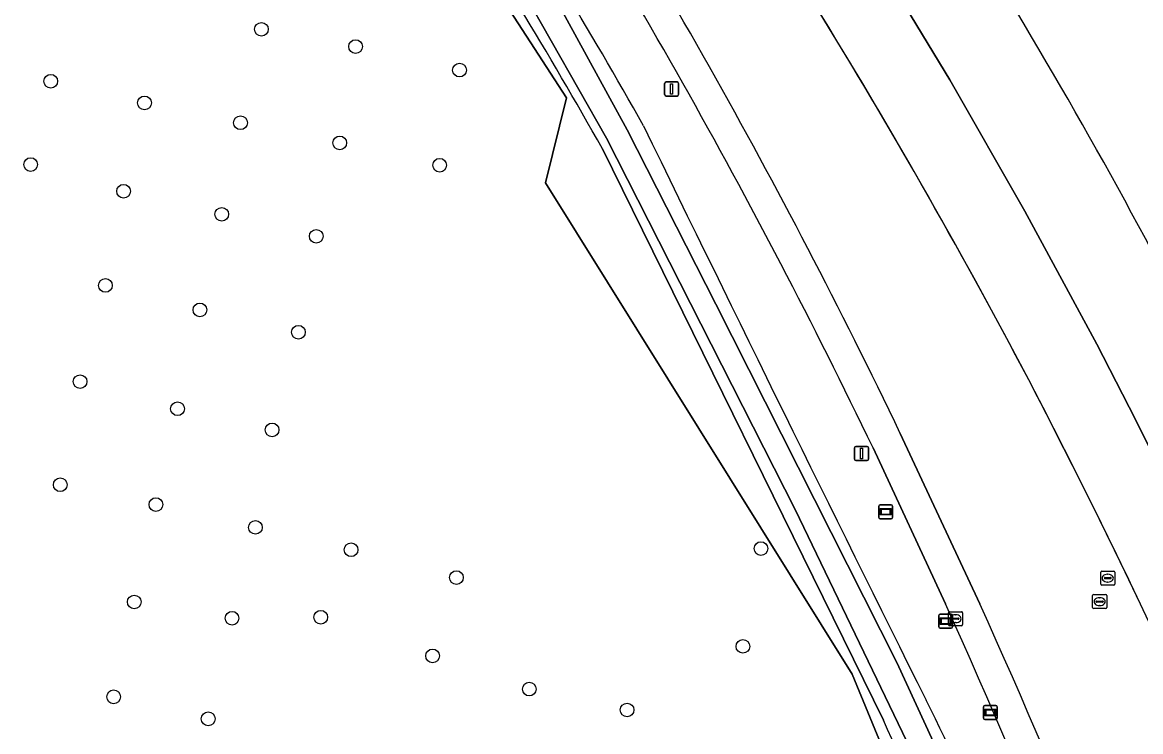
# Model space of a CAD drawing. Extents: x 155018 to 156648, y 383979 to 385733.
# Drawn here: x 156122.6 to 156202.3, y 384740.9 to 384791.5 of the extents above; entities that cross this region are included whole.
import ezdxf

# ---------------------------------------------------------------- set-up
doc = ezdxf.new("R2010")
doc.units = 0
for name, color, linetype in [('IMGEO_Boom', 7, 'Continuous'), ('IMGEO_Brandkraan', 7, 'Continuous'), ('IMGEO_Erf', 7, 'Continuous'), ('IMGEO_Groenvoorziening', 7, 'Continuous'), ('IMGEO_Lichtmast', 7, 'Continuous'), ('IMGEO_Lijnafwatering', 7, 'Continuous'), ('IMGEO_Oever', 7, 'Continuous'), ('IMGEO_Parkeervlak_gesloten', 7, 'Continuous'), ('IMGEO_Rijbaan_lokaal_gesloten', 7, 'Continuous'), ('IMGEO_Rijbaan_regionaal_gesloten', 7, 'Continuous'), ('IMGEO_Rioolput', 7, 'Continuous'), ('IMGEO_Verklikker', 7, 'Continuous'), ('IMGEO_Voetpad_open', 7, 'Continuous'), ('IMGEO_Waterloop', 7, 'Continuous'), ('IMGEO_Wegwijzer', 7, 'Continuous')]:
    doc.layers.add(name, color=color, linetype=linetype)

msp = doc.modelspace()

# ---------------------------------------------------------------- linework, layer by layer
at = {"layer": 'IMGEO_Boom'}
for centre in [(156139.66, 384790.981), (156146.373, 384789.746), (156153.781, 384788.074), (156124.64, 384787.277), (156131.327, 384785.734), (156138.168, 384784.319), (156145.241, 384782.879), (156123.212, 384781.336), (156152.366, 384781.284), (156129.835, 384779.433), (156136.831, 384777.786), (156143.57, 384776.217), (156128.536, 384772.72), (156135.275, 384770.971), (156142.296, 384769.376), (156126.736, 384765.852), (156133.68, 384763.923), (156140.419, 384762.406), (156125.321, 384758.496), (156132.137, 384757.082), (156139.236, 384755.461), (156146.052, 384753.867), (156175.27, 384753.944), (156153.562, 384751.873), (156130.594, 384750.137), (156137.564, 384748.98), (156143.891, 384749.044), (156173.984, 384746.974), (156151.864, 384746.292), (156158.757, 384743.926), (156129.128, 384743.373), (156165.728, 384742.434), (156135.866, 384741.804)]:
    msp.add_circle(centre, 0.489, dxfattribs=at)
at = {"layer": 'IMGEO_Brandkraan'}
for p, q in [((156188.637, 384748.52), (156188.637, 384749.372)), ((156188.712, 384749.446), (156189.564, 384749.446)), ((156189.125, 384749.226), (156189.15, 384749.226)), ((156189.638, 384749.372), (156189.638, 384748.52)), ((156189.564, 384748.446), (156188.712, 384748.446)), ((156188.896, 384748.94), (156188.896, 384748.952)), ((156189.334, 384748.903), (156188.936, 384748.903)), ((156188.939, 384748.989), (156189.337, 384748.989)), ((156189.148, 384748.666), (156189.123, 384748.666)), ((156189.38, 384748.952), (156189.38, 384748.94))]:
    msp.add_line(p, q, dxfattribs=at)
for points in [[(156188.637, 384748.52), (156188.637, 384749.372)], [(156188.712, 384749.446), (156189.564, 384749.446)], [(156189.638, 384749.372), (156189.638, 384748.52)], [(156189.564, 384748.446), (156188.712, 384748.446)]]:
    msp.add_lwpolyline(points, dxfattribs=at)
for centre, radius, start, end in [((156188.714, 384749.37), 0.0765, 91.55205, 178.44795), ((156188.714, 384749.37), 0.0765, 91.55205, 178.44795), ((156189.562, 384749.37), 0.0765, 1.55205, 88.44795), ((156189.562, 384749.37), 0.0765, 1.55205, 88.44795), ((156188.714, 384748.522), 0.0765, 181.55205, 268.44795), ((156188.714, 384748.522), 0.0765, 181.55205, 268.44795), ((156188.936, 384748.949), 0.0403, 85.87752, 175.75265), ((156188.933, 384748.939), 0.0366, 178.93798, 274.71019), ((156189.337, 384748.946), 0.043, 264.86636, 352.45326), ((156189.341, 384748.951), 0.0386, 1.73085, 96.63898), ((156189.562, 384748.522), 0.0765, 271.55205, 358.44795), ((156189.562, 384748.522), 0.0765, 271.55205, 358.44795)]:
    msp.add_arc(centre, radius, start, end, dxfattribs=at)
for centre, major_axis, ratio, start_param, end_param in [((156189.124, 384748.946), (-0.387, 0.002), 0.722429, 4.712389, 7.853982), ((156189.149, 384748.946), (-0.39, 0.002), 0.717154, 1.570796, 4.712389)]:
    msp.add_ellipse(centre, major_axis=major_axis, ratio=ratio, start_param=start_param, end_param=end_param, dxfattribs=at)
at = {"layer": 'IMGEO_Erf'}
msp.add_arc((155843.719, 384583.024), 407.568, 27.54466, 32.18992, dxfattribs=at)
at = {"layer": 'IMGEO_Groenvoorziening'}
for points in [[(156063.784, 384665.047), (156070.694, 384667.747), (156080.587, 384681.206), (156086.197, 384689.897), (156102.819, 384701.872), (156112.137, 384703.172), (156128.027, 384711.937), (156144.099, 384710.771), (156154.765, 384714.834), (156193.62, 384706.064), (156194.882, 384713.157), (156181.763, 384744.983), (156159.902, 384780.041), (156161.399, 384786.097), (156144.509, 384812.164), (156139.541, 384820.551), (156128.811, 384836.516), (156123.571, 384846.858), (156116.935, 384848.113), (156109.681, 384825.736), (156104.34, 384822.039), (156092.608, 384805.486), (156090.76, 384800.161)], [(156116.935, 384848.113), (156123.571, 384846.858), (156128.811, 384836.516), (156139.541, 384820.551), (156144.509, 384812.164), (156161.399, 384786.097), (156159.902, 384780.041), (156181.763, 384744.983), (156194.882, 384713.157), (156193.62, 384706.064), (156154.765, 384714.834), (156144.099, 384710.771), (156128.027, 384711.937), (156112.137, 384703.172), (156102.819, 384701.872), (156086.197, 384689.897), (156080.587, 384681.206), (156070.694, 384667.747), (156063.784, 384665.047)], [(156183.995, 384741.702), (156163.966, 384782.455)], [(156188.427, 384750), (156183.257, 384761.122)]]:
    msp.add_lwpolyline(points, dxfattribs=at)
for centre, radius, start, end in [((155782.708, 384568.883), 444.292, 25.63811, 33.2086), ((155856.399, 384609.663), 356.142, 29.32727, 33.12777), ((155857.056, 384610.065), 352.011, 29.32282, 33.13213), ((160802.634, 387037.496), 5154.402, 205.92403, 206.431476), ((155676.844, 384518.986), 561.324, 19.57037, 24.30242), ((156067.847, 384682.627), 133.667, 21.84285, 26.91436), ((156049.999, 384679.772), 147.615, 20.27722, 24.80531)]:
    msp.add_arc(centre, radius, start, end, dxfattribs=at)
at = {"layer": 'IMGEO_Lichtmast'}
for p, q in [((156168.403, 384786.325), (156168.403, 384787.125)), ((156168.403, 384787.125), (156168.403, 384786.325)), ((156168.503, 384787.225), (156169.293, 384787.225)), ((156169.293, 384787.225), (156168.503, 384787.225)), ((156169.393, 384787.125), (156169.393, 384786.325)), ((156169.393, 384786.325), (156169.393, 384787.125)), ((156169.293, 384786.225), (156168.503, 384786.225)), ((156168.503, 384786.225), (156169.293, 384786.225)), ((156181.939, 384760.334), (156181.939, 384761.134)), ((156181.939, 384761.134), (156181.939, 384760.334)), ((156182.039, 384761.234), (156182.829, 384761.234)), ((156182.829, 384761.234), (156182.039, 384761.234)), ((156182.929, 384761.134), (156182.929, 384760.334)), ((156182.929, 384760.334), (156182.929, 384761.134)), ((156182.829, 384760.234), (156182.039, 384760.234)), ((156182.039, 384760.234), (156182.829, 384760.234))]:
    msp.add_line(p, q, dxfattribs=at)
for points in [[(156168.823, 384787.1), (156168.973, 384787.1), (156168.973, 384786.35), (156168.823, 384786.35), (156168.823, 384787.1)], [(156182.359, 384761.109), (156182.509, 384761.109), (156182.509, 384760.359), (156182.359, 384760.359), (156182.359, 384761.109)]]:
    msp.add_lwpolyline(points, dxfattribs=at)
for centre, start, end in [((156168.503, 384787.125), 90, 180), ((156168.503, 384787.125), 90, 180), ((156169.293, 384787.125), 0, 90), ((156169.293, 384787.125), 360, 90), ((156168.503, 384786.325), 180, 270), ((156168.503, 384786.325), 180, 270), ((156169.293, 384786.325), 270, 0), ((156169.293, 384786.325), 270, 0), ((156182.039, 384761.134), 90, 180), ((156182.039, 384761.134), 90, 180), ((156182.829, 384761.134), 0, 90), ((156182.829, 384761.134), 360, 90), ((156182.039, 384760.334), 180, 270), ((156182.039, 384760.334), 180, 270), ((156182.829, 384760.334), 270, 0), ((156182.829, 384760.334), 270, 0)]:
    msp.add_arc(centre, 0.1, start, end, dxfattribs=at)
at = {"layer": 'IMGEO_Lijnafwatering'}
for points in [[(156189.008, 384775.852), (156185.803, 384781.503), (156182.518, 384787.108), (156179.155, 384792.666)], [(156198.106, 384758.618), (156196.868, 384761.08), (156195.618, 384763.536), (156194.355, 384765.986), (156192.6, 384769.289), (156190.817, 384772.578), (156189.008, 384775.852)], [(156206.473, 384741.016), (156205.113, 384744.014), (156203.732, 384747.002), (156202.331, 384749.98), (156200.939, 384752.867), (156199.531, 384755.747), (156198.106, 384758.618)]]:
    msp.add_lwpolyline(points, dxfattribs=at)
at = {"layer": 'IMGEO_Oever'}
for points in [[(156160.072, 384794.175), (156165.72, 384783.814), (156172.047, 384771.372), (156184.955, 384745.81), (156188.947, 384737.147), (156200.921, 384705.597), (156200.369, 384704.451), (156187.588, 384701.394), (156172.853, 384706.617), (156163.427, 384708.018), (156155.104, 384708.358), (156143.894, 384707.593), (156131.155, 384705.81), (156115.529, 384700.969)], [(156117.333, 384703.219), (156129.393, 384707.041), (156146.463, 384709.759), (156156.314, 384709.674), (156162.938, 384709.334), (156173.979, 384707.805), (156180.56, 384705.555), (156185.953, 384703.347), (156187.652, 384703.135), (156199.244, 384706.107), (156195.762, 384715.788), (156189.308, 384731.797), (156187.185, 384737.02), (156177.715, 384756.723), (156164.255, 384783.219), (156158.352, 384793.665)], [(156163.966, 384782.455), (156183.995, 384741.702)]]:
    msp.add_lwpolyline(points, dxfattribs=at)
for centre, radius, start, end in [((155856.399, 384609.663), 356.142, 29.32727, 33.12777), ((155857.056, 384610.065), 352.011, 29.32282, 33.13213), ((160802.634, 387037.496), 5154.402, 205.92403, 206.431476), ((156067.847, 384682.627), 133.667, 21.84285, 26.91436), ((156049.999, 384679.772), 147.615, 20.27722, 24.80531)]:
    msp.add_arc(centre, radius, start, end, dxfattribs=at)
at = {"layer": 'IMGEO_Parkeervlak_gesloten'}
msp.add_lwpolyline([(156255.201, 384638.385), (156249.003, 384648.212), (156243.643, 384658.521), (156241.948, 384661.961), (156240.333, 384665.439), (156238.8, 384668.954), (156237.365, 384672.463), (156236.011, 384676.004), (156234.74, 384679.575), (156226.074, 384706.301), (156223.759, 384713.208), (156218.652, 384726.412), (156213.156, 384739.459), (156207.274, 384752.336), (156204.643, 384757.76), (156201.954, 384763.155), (156199.208, 384768.521), (156194.075, 384778.007), (156188.723, 384787.371), (156183.156, 384796.609), (156150.3, 384847.136), (156144.003, 384846.776)], dxfattribs=at)
for centre, radius, start, end in [((155787.745, 384552.001), 459.479, 27.75628, 31.73393), ((155698.337, 384508.823), 558.719, 25.57069, 27.40467)]:
    msp.add_arc(centre, radius, start, end, dxfattribs=at)
at = {"layer": 'IMGEO_Rijbaan_lokaal_gesloten'}
msp.add_lwpolyline([(156183.156, 384796.609), (156188.723, 384787.371), (156194.075, 384778.007), (156199.208, 384768.521), (156201.954, 384763.155), (156204.643, 384757.76), (156207.274, 384752.336), (156213.156, 384739.459), (156218.652, 384726.412), (156223.759, 384713.208), (156226.074, 384706.301), (156234.74, 384679.575), (156236.011, 384676.004), (156237.365, 384672.463), (156238.8, 384668.954), (156240.333, 384665.439), (156241.948, 384661.961), (156243.643, 384658.521), (156249.003, 384648.212), (156255.201, 384638.385)], dxfattribs=at)
msp.add_arc((155843.719, 384583.024), 407.568, 27.54466, 32.18992, dxfattribs=at)
at = {"layer": 'IMGEO_Rijbaan_regionaal_gesloten'}
msp.add_lwpolyline([(156185.2, 384762.157), (156190.87, 384750)], dxfattribs=at)
for centre, radius, start, end in [((155788.034, 384572.173), 440.266, 25.56406, 33.23454), ((155787.745, 384552.001), 459.479, 27.75628, 31.73393), ((155698.337, 384508.823), 558.719, 25.57069, 27.40467), ((155699.214, 384528.047), 539.434, 19.45651, 24.29626)]:
    msp.add_arc(centre, radius, start, end, dxfattribs=at)
at = {"layer": 'IMGEO_Rioolput'}
for p, q in [((156199.486, 384751.413), (156199.486, 384752.265)), ((156199.561, 384752.339), (156200.413, 384752.339)), ((156200.487, 384752.265), (156200.487, 384751.413)), ((156199.745, 384751.833), (156199.745, 384751.845)), ((156200.183, 384751.796), (156199.785, 384751.796)), ((156199.788, 384751.882), (156200.186, 384751.882)), ((156199.997, 384751.559), (156199.972, 384751.559)), ((156199.974, 384752.119), (156199.999, 384752.119)), ((156200.229, 384751.845), (156200.229, 384751.833)), ((156198.984, 384750.663), (156199.836, 384750.663)), ((156200.413, 384751.339), (156199.561, 384751.339)), ((156198.909, 384749.737), (156198.909, 384750.589)), ((156199.168, 384750.157), (156199.168, 384750.169)), ((156199.606, 384750.12), (156199.208, 384750.12)), ((156199.211, 384750.206), (156199.609, 384750.206)), ((156199.42, 384749.883), (156199.395, 384749.883)), ((156199.397, 384750.443), (156199.422, 384750.443)), ((156199.652, 384750.169), (156199.652, 384750.157)), ((156199.91, 384750.589), (156199.91, 384749.737)), ((156199.836, 384749.663), (156198.984, 384749.663))]:
    msp.add_line(p, q, dxfattribs=at)
for points in [[(156199.486, 384751.413), (156199.486, 384752.265)], [(156199.561, 384752.339), (156200.413, 384752.339)], [(156200.487, 384752.265), (156200.487, 384751.413)], [(156198.984, 384750.663), (156199.836, 384750.663)], [(156200.413, 384751.339), (156199.561, 384751.339)], [(156198.909, 384749.737), (156198.909, 384750.589)], [(156199.91, 384750.589), (156199.91, 384749.737)], [(156199.836, 384749.663), (156198.984, 384749.663)]]:
    msp.add_lwpolyline(points, dxfattribs=at)
for centre, radius, start, end in [((156199.563, 384752.263), 0.0765, 91.55205, 178.44795), ((156199.563, 384752.263), 0.0765, 91.55205, 178.44795), ((156200.411, 384752.263), 0.0765, 1.55205, 88.44795), ((156200.411, 384752.263), 0.0765, 1.55205, 88.44795), ((156199.785, 384751.842), 0.0403, 85.87752, 175.75265), ((156199.782, 384751.832), 0.0366, 178.93798, 274.71019), ((156200.186, 384751.839), 0.043, 264.86636, 352.45326), ((156200.19, 384751.844), 0.0386, 1.73085, 96.63898), ((156198.986, 384750.587), 0.0765, 91.55205, 178.44795), ((156198.986, 384750.587), 0.0765, 91.55205, 178.44795), ((156199.563, 384751.415), 0.0765, 181.55205, 268.44795), ((156199.563, 384751.415), 0.0765, 181.55205, 268.44795), ((156199.834, 384750.587), 0.0765, 1.55205, 88.44795), ((156199.834, 384750.587), 0.0765, 1.55205, 88.44795), ((156200.411, 384751.415), 0.0765, 271.55205, 358.44795), ((156200.411, 384751.415), 0.0765, 271.55205, 358.44795), ((156199.208, 384750.166), 0.0403, 85.87752, 175.75265), ((156199.205, 384750.156), 0.0366, 178.93798, 274.71019), ((156199.609, 384750.163), 0.043, 264.86636, 352.45326), ((156199.613, 384750.168), 0.0386, 1.73085, 96.63898), ((156198.986, 384749.739), 0.0765, 181.55205, 268.44795), ((156198.986, 384749.739), 0.0765, 181.55205, 268.44795), ((156199.834, 384749.739), 0.0765, 271.55205, 358.44795), ((156199.834, 384749.739), 0.0765, 271.55205, 358.44795)]:
    msp.add_arc(centre, radius, start, end, dxfattribs=at)
for centre, major_axis, ratio, start_param, end_param in [((156199.973, 384751.839), (-0.387, 0.002), 0.722429, 4.712389, 7.853982), ((156199.998, 384751.839), (-0.39, 0.002), 0.717154, 1.570796, 4.712389), ((156199.396, 384750.163), (-0.387, 0.002), 0.722429, 4.712389, 7.853982), ((156199.421, 384750.163), (-0.39, 0.002), 0.717154, 1.570796, 4.712389)]:
    msp.add_ellipse(centre, major_axis=major_axis, ratio=ratio, start_param=start_param, end_param=end_param, dxfattribs=at)
at = {"layer": 'IMGEO_Verklikker'}
for p, q in [((156187.942, 384748.37), (156187.942, 384749.17)), ((156187.942, 384749.17), (156187.942, 384748.37)), ((156188.042, 384749.27), (156188.832, 384749.27)), ((156188.832, 384749.27), (156188.042, 384749.27)), ((156188.932, 384749.17), (156188.932, 384748.37)), ((156188.932, 384748.37), (156188.932, 384749.17)), ((156188.832, 384748.27), (156188.042, 384748.27)), ((156188.042, 384748.27), (156188.832, 384748.27)), ((156191.222, 384742.751), (156192.012, 384742.751)), ((156192.012, 384742.751), (156191.222, 384742.751)), ((156191.122, 384741.851), (156191.122, 384742.651)), ((156191.122, 384742.651), (156191.122, 384741.851)), ((156192.112, 384742.651), (156192.112, 384741.851)), ((156192.112, 384741.851), (156192.112, 384742.651)), ((156192.012, 384741.751), (156191.222, 384741.751)), ((156191.222, 384741.751), (156192.012, 384741.751))]:
    msp.add_line(p, q, dxfattribs=at)
for points in [[(156188.043, 384749.002), (156188.831, 384749.002), (156188.831, 384748.538), (156188.043, 384748.538), (156188.043, 384749.002)], [(156188.108, 384748.937), (156188.108, 384748.603), (156188.766, 384748.603), (156188.766, 384748.937), (156188.108, 384748.937)], [(156191.223, 384742.483), (156192.011, 384742.483), (156192.011, 384742.019), (156191.223, 384742.019), (156191.223, 384742.483)], [(156191.288, 384742.418), (156191.288, 384742.084), (156191.946, 384742.084), (156191.946, 384742.418), (156191.288, 384742.418)]]:
    msp.add_lwpolyline(points, dxfattribs=at)
for centre, start, end in [((156188.042, 384749.17), 90, 180), ((156188.042, 384749.17), 90, 180), ((156188.832, 384749.17), 0, 90), ((156188.832, 384749.17), 360, 90), ((156188.042, 384748.37), 180, 270), ((156188.042, 384748.37), 180, 270), ((156188.832, 384748.37), 270, 0), ((156188.832, 384748.37), 270, 0), ((156191.222, 384742.651), 90, 180), ((156191.222, 384742.651), 90, 180), ((156192.012, 384742.651), 0, 90), ((156192.012, 384742.651), 360, 90), ((156191.222, 384741.851), 180, 270), ((156191.222, 384741.851), 180, 270), ((156192.012, 384741.851), 270, 0), ((156192.012, 384741.851), 270, 0)]:
    msp.add_arc(centre, 0.1, start, end, dxfattribs=at)
at = {"layer": 'IMGEO_Voetpad_open'}
for points in [[(156190.87, 384750), (156185.2, 384762.157)], [(156183.257, 384761.122), (156188.427, 384750)]]:
    msp.add_lwpolyline(points, dxfattribs=at)
for centre, radius, start, end in [((155788.034, 384572.173), 440.266, 25.56406, 33.23454), ((155782.708, 384568.883), 444.292, 25.63811, 33.2086), ((155676.844, 384518.986), 561.324, 19.57037, 24.30242), ((155699.214, 384528.047), 539.434, 19.45651, 24.29626)]:
    msp.add_arc(centre, radius, start, end, dxfattribs=at)
at = {"layer": 'IMGEO_Waterloop'}
for points in [[(156115.529, 384700.969), (156131.155, 384705.81), (156143.894, 384707.593), (156155.104, 384708.358), (156163.427, 384708.018), (156172.853, 384706.617), (156187.588, 384701.394), (156200.369, 384704.451), (156200.921, 384705.597), (156188.947, 384737.147), (156184.955, 384745.81), (156172.047, 384771.372), (156165.72, 384783.814), (156160.072, 384794.175)], [(156158.352, 384793.665), (156164.255, 384783.219), (156177.715, 384756.723), (156187.185, 384737.02), (156189.308, 384731.797), (156195.762, 384715.788), (156199.244, 384706.107), (156187.652, 384703.135), (156185.953, 384703.347), (156180.56, 384705.555), (156173.979, 384707.805), (156162.938, 384709.334), (156156.314, 384709.674), (156146.463, 384709.759), (156129.393, 384707.041), (156117.333, 384703.219)]]:
    msp.add_lwpolyline(points, dxfattribs=at)
at = {"layer": 'IMGEO_Wegwijzer'}
for p, q in [((156183.759, 384757.074), (156184.549, 384757.074)), ((156184.549, 384757.074), (156183.759, 384757.074)), ((156183.659, 384756.174), (156183.659, 384756.974)), ((156183.659, 384756.974), (156183.659, 384756.174)), ((156184.649, 384756.974), (156184.649, 384756.174)), ((156184.649, 384756.174), (156184.649, 384756.974)), ((156184.549, 384756.074), (156183.759, 384756.074)), ((156183.759, 384756.074), (156184.549, 384756.074))]:
    msp.add_line(p, q, dxfattribs=at)
for points in [[(156183.76, 384756.806), (156184.548, 384756.806), (156184.548, 384756.342), (156183.76, 384756.342), (156183.76, 384756.806)], [(156183.825, 384756.741), (156183.825, 384756.407), (156184.483, 384756.407), (156184.483, 384756.741), (156183.825, 384756.741)]]:
    msp.add_lwpolyline(points, dxfattribs=at)
for centre, start, end in [((156183.759, 384756.974), 90, 180), ((156183.759, 384756.974), 90, 180), ((156184.549, 384756.974), 0, 90), ((156184.549, 384756.974), 360, 90), ((156183.759, 384756.174), 180, 270), ((156183.759, 384756.174), 180, 270), ((156184.549, 384756.174), 270, 0), ((156184.549, 384756.174), 270, 0)]:
    msp.add_arc(centre, 0.1, start, end, dxfattribs=at)

doc.saveas('drawing.dxf')
